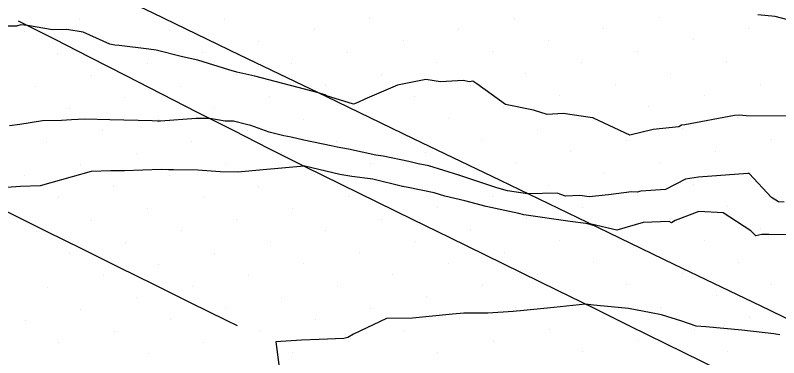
# Model space of a CAD drawing. Extents: x 2354170 to 2357230, y 866100 to 868290.
# Drawn here: x 2354869.55 to 2354917.05, y 867612.38 to 867633.71 of the extents above; entities that cross this region are included whole.
import ezdxf

# ---------------------------------------------------------------- set-up
doc = ezdxf.new("R2010")
doc.units = 0
for name, color, linetype in [('Default', 7, 'Continuous'), ('DTM Contours Minor', 7, 'Continuous'), ('Exist DTM Breakline', 7, 'Continuous'), ('Exist DTM Scan Elevation Point', 7, 'Continuous'), ('Exist Roads EOP', 7, 'Continuous')]:
    doc.layers.add(name, color=color, linetype=linetype)

msp = doc.modelspace()

# ---------------------------------------------------------------- linework, layer by layer
at = {"layer": 'Default'}
for points in [[(2354918.393, 867633.216), (2354916.83, 867633.632), (2354915.744, 867633.744)], [(2354917.566, 867627.435), (2354915.01, 867627.441), (2354914.605, 867627.492), (2354914.3, 867627.472), (2354911.207, 867626.886), (2354910.994, 867626.855), (2354910.83, 867626.771), (2354909.241, 867626.601), (2354907.787, 867626.248), (2354905.513, 867627.311), (2354905.501, 867627.323), (2354905.466, 867627.321), (2354903.628, 867627.59), (2354902.644, 867627.535), (2354901.78, 867627.803), (2354900.05, 867628.145), (2354898.269, 867629.444), (2354898.013, 867629.597), (2354897.812, 867629.572), (2354897.417, 867629.649), (2354896.008, 867629.573), (2354895.091, 867629.713), (2354893.337, 867629.351), (2354891.287, 867628.493), (2354890.86, 867628.272), (2354890.593, 867628.169), (2354888.918, 867628.69), (2354888.799, 867628.745), (2354888.411, 867628.872), (2354884.453, 867629.921), (2354883.322, 867630.16), (2354882.832, 867630.306), (2354880.896, 867630.911), (2354879.942, 867631.123), (2354878.307, 867631.529), (2354877.852, 867631.596), (2354876.003, 867631.827), (2354875.736, 867631.838), (2354875.438, 867631.912), (2354873.779, 867632.657), (2354872.759, 867632.827), (2354871.86, 867632.81), (2354870.3, 867633.08), (2354869.89, 867633.103), (2354869.613, 867633.035), (2354868.971, 867633.034)], [(2354917.795, 867620.036), (2354916.436, 867620.064), (2354915.986, 867620.058), (2354915.623, 867619.968), (2354915.319, 867620.288), (2354913.58, 867621.411), (2354912.085, 867621.499), (2354910.607, 867620.923), (2354910.383, 867620.79), (2354910.228, 867620.875), (2354908.618, 867620.802), (2354906.969, 867620.332), (2354905.369, 867620.697), (2354905.468, 867620.646), (2354905.153, 867620.718), (2354905.048, 867620.744), (2354904.071, 867620.874), (2354901.197, 867621.277), (2354900.871, 867621.369), (2354898.844, 867621.792), (2354897.52, 867622.149), (2354896.281, 867622.449), (2354895.611, 867622.66), (2354893.878, 867622.998), (2354893.738, 867623.025), (2354893.632, 867623.052), (2354891.802, 867623.495), (2354890.482, 867623.669), (2354889.743, 867623.8), (2354887.572, 867624.306), (2354887.562, 867624.308), (2354887.535, 867624.315), (2354887.528, 867624.316), (2354884.972, 867624.083), (2354883.394, 867623.939), (2354882.287, 867623.951), (2354880.895, 867624.053), (2354879.383, 867624.093), (2354879.083, 867624.094), (2354878.616, 867624.102), (2354876.344, 867624.031), (2354875.491, 867624.017), (2354874.265, 867623.983), (2354873.096, 867623.652), (2354871.089, 867623.087), (2354869.88, 867623.055), (2354868.091, 867622.921)], [(2354917.108, 867613.813), (2354916.742, 867613.866), (2354914.741, 867614.104), (2354912.512, 867614.304), (2354911.909, 867614.355), (2354911.017, 867614.657), (2354909.755, 867615.064), (2354909.111, 867615.187), (2354907.693, 867615.443), (2354905.743, 867615.638), (2354905.514, 867615.657), (2354905.032, 867615.717), (2354903.049, 867615.516), (2354900.972, 867615.307), (2354900.724, 867615.273), (2354900.522, 867615.266), (2354898.941, 867615.168), (2354897.447, 867615.15), (2354896.749, 867615.103), (2354894.254, 867614.855), (2354892.637, 867614.826), (2354890.592, 867613.849), (2354890.231, 867613.648), (2354889.982, 867613.585), (2354888.451, 867613.528), (2354887.349, 867613.479), (2354885.762, 867613.38), (2354886.009, 867611.455)]]:
    msp.add_lwpolyline(points, dxfattribs=at)
at = {"layer": 'DTM Contours Minor'}
msp.add_lwpolyline([(2354917.379, 867622.076), (2354917.023, 867622.084), (2354916.605, 867622.354), (2354915.199, 867623.858), (2354915.132, 867623.858), (2354912.049, 867623.627), (2354911.247, 867623.497), (2354910.002, 867622.867), (2354908.472, 867622.752), (2354908.232, 867622.7), (2354907.888, 867622.721), (2354906.462, 867622.531), (2354905.244, 867622.403), (2354904.667, 867622.489), (2354903.774, 867622.446), (2354903.262, 867622.622), (2354901.423, 867622.597), (2354900.173, 867622.772), (2354899.518, 867622.956), (2354897.383, 867623.677), (2354897.198, 867623.727), (2354897.136, 867623.742), (2354895.272, 867624.329), (2354894.612, 867624.458), (2354894.032, 867624.597), (2354892.445, 867624.945), (2354891.978, 867625.007), (2354890.288, 867625.373), (2354889.582, 867625.498), (2354889.197, 867625.588), (2354887.506, 867625.934), (2354886.715, 867626.114), (2354886.252, 867626.209), (2354885.343, 867626.435), (2354884.195, 867626.835), (2354883.924, 867626.898), (2354883.123, 867627.116), (2354882.604, 867627.117), (2354881.657, 867627.281), (2354880.795, 867627.276), (2354878.585, 867627.121), (2354878.467, 867627.121), (2354878.39, 867627.122), (2354878.063, 867627.133), (2354875.438, 867627.192), (2354873.875, 867627.239), (2354873.037, 867627.207), (2354872.421, 867627.163), (2354871.246, 867627.144), (2354869.83, 867626.917), (2354869.198, 867626.822)], dxfattribs=at)
at = {"layer": 'Exist DTM Breakline'}
for points in [[(2354842.375, 867634.77), (2354844.611, 867633.651), (2354846.846, 867632.532), (2354849.082, 867631.413), (2354851.318, 867630.296), (2354853.555, 867629.178), (2354855.792, 867628.062), (2354858.029, 867626.946), (2354860.267, 867625.831), (2354862.505, 867624.717), (2354864.743, 867623.603), (2354866.981, 867622.49), (2354869.22, 867621.378), (2354871.46, 867620.267), (2354873.699, 867619.156), (2354875.939, 867618.045), (2354878.179, 867616.936), (2354880.42, 867615.827), (2354882.661, 867614.718), (2354883.345, 867614.38)], [(2354869.736, 867633.366), (2354871.966, 867632.237), (2354874.193, 867631.101), (2354876.418, 867629.962), (2354878.643, 867628.821), (2354880.869, 867627.682), (2354883.096, 867626.547), (2354885.327, 867625.419), (2354887.562, 867624.299), (2354889.801, 867623.187), (2354892.044, 867622.082), (2354894.288, 867620.981), (2354896.534, 867619.882), (2354898.779, 867618.783), (2354901.025, 867617.684), (2354903.269, 867616.583), (2354905.513, 867615.481), (2354907.756, 867614.377), (2354909.999, 867613.272), (2354912.241, 867612.166), (2354914.482, 867611.059), (2354916.723, 867609.95), (2354918.963, 867608.841)]]:
    msp.add_lwpolyline(points, dxfattribs=at)
at = {"layer": 'Exist DTM Scan Elevation Point'}
for p, q in [((2354873.573, 867633.434), (2354873.573, 867633.434)), ((2354882.586, 867633.466), (2354882.586, 867633.466)), ((2354891.6, 867633.498), (2354891.6, 867633.498)), ((2354900.614, 867633.529), (2354900.614, 867633.529)), ((2354909.628, 867633.561), (2354909.628, 867633.561)), ((2354915.177, 867632.887), (2354915.177, 867632.887)), ((2354870.108, 867632.729), (2354870.108, 867632.729)), ((2354879.122, 867632.76), (2354879.122, 867632.76)), ((2354888.136, 867632.792), (2354888.136, 867632.792)), ((2354897.15, 867632.824), (2354897.15, 867632.824)), ((2354906.164, 867632.855), (2354906.164, 867632.855)), ((2354875.658, 867632.055), (2354875.658, 867632.055)), ((2354884.671, 867632.087), (2354884.671, 867632.087)), ((2354893.685, 867632.118), (2354893.685, 867632.118)), ((2354902.699, 867632.15), (2354902.699, 867632.15)), ((2354911.713, 867632.182), (2354911.713, 867632.182)), ((2354908.249, 867631.476), (2354908.249, 867631.476)), ((2354872.193, 867631.349), (2354872.193, 867631.349)), ((2354881.207, 867631.381), (2354881.207, 867631.381)), ((2354890.221, 867631.413), (2354890.221, 867631.413)), ((2354899.235, 867631.444), (2354899.235, 867631.444)), ((2354877.743, 867630.675), (2354877.743, 867630.675)), ((2354886.756, 867630.707), (2354886.756, 867630.707)), ((2354895.77, 867630.739), (2354895.77, 867630.739)), ((2354904.784, 867630.77), (2354904.784, 867630.77)), ((2354913.798, 867630.802), (2354913.798, 867630.802)), ((2354892.306, 867630.033), (2354892.306, 867630.033)), ((2354901.32, 867630.065), (2354901.32, 867630.065)), ((2354910.334, 867630.097), (2354910.334, 867630.097)), ((2354874.278, 867629.97), (2354874.278, 867629.97)), ((2354883.292, 867630.002), (2354883.292, 867630.002)), ((2354870.814, 867629.264), (2354870.814, 867629.264)), ((2354879.828, 867629.296), (2354879.828, 867629.296)), ((2354888.841, 867629.328), (2354888.841, 867629.328)), ((2354897.855, 867629.359), (2354897.855, 867629.359)), ((2354906.869, 867629.391), (2354906.869, 867629.391)), ((2354915.883, 867629.423), (2354915.883, 867629.423)), ((2354885.377, 867628.622), (2354885.377, 867628.622)), ((2354894.391, 867628.654), (2354894.391, 867628.654)), ((2354903.405, 867628.685), (2354903.405, 867628.685)), ((2354912.419, 867628.717), (2354912.419, 867628.717)), ((2354876.363, 867628.59), (2354876.363, 867628.59)), ((2354872.899, 867627.885), (2354872.899, 867627.885)), ((2354881.913, 867627.917), (2354881.913, 867627.917)), ((2354890.926, 867627.948), (2354890.926, 867627.948)), ((2354899.94, 867627.98), (2354899.94, 867627.98)), ((2354908.954, 867628.012), (2354908.954, 867628.012)), ((2354878.448, 867627.211), (2354878.448, 867627.211)), ((2354887.462, 867627.243), (2354887.462, 867627.243)), ((2354896.476, 867627.274), (2354896.476, 867627.274)), ((2354905.49, 867627.306), (2354905.49, 867627.306)), ((2354914.503, 867627.338), (2354914.503, 867627.338)), ((2354874.984, 867626.505), (2354874.984, 867626.505)), ((2354883.998, 867626.537), (2354883.998, 867626.537)), ((2354893.011, 867626.569), (2354893.011, 867626.569)), ((2354902.025, 867626.6), (2354902.025, 867626.6)), ((2354911.039, 867626.632), (2354911.039, 867626.632)), ((2354871.519, 867625.8), (2354871.519, 867625.8)), ((2354880.533, 867625.832), (2354880.533, 867625.832)), ((2354889.547, 867625.863), (2354889.547, 867625.863)), ((2354898.561, 867625.895), (2354898.561, 867625.895)), ((2354907.575, 867625.927), (2354907.575, 867625.927)), ((2354916.588, 867625.958), (2354916.588, 867625.958)), ((2354877.069, 867625.126), (2354877.069, 867625.126)), ((2354886.083, 867625.158), (2354886.083, 867625.158)), ((2354895.096, 867625.189), (2354895.096, 867625.189)), ((2354904.11, 867625.221), (2354904.11, 867625.221)), ((2354913.124, 867625.253), (2354913.124, 867625.253)), ((2354873.604, 867624.42), (2354873.604, 867624.42)), ((2354882.618, 867624.452), (2354882.618, 867624.452)), ((2354891.632, 867624.484), (2354891.632, 867624.484)), ((2354900.646, 867624.515), (2354900.646, 867624.515)), ((2354909.66, 867624.547), (2354909.66, 867624.547)), ((2354915.209, 867623.873), (2354915.209, 867623.873)), ((2354870.14, 867623.715), (2354870.14, 867623.715)), ((2354879.154, 867623.747), (2354879.154, 867623.747)), ((2354888.168, 867623.778), (2354888.168, 867623.778)), ((2354897.181, 867623.81), (2354897.181, 867623.81)), ((2354906.195, 867623.842), (2354906.195, 867623.842)), ((2354875.689, 867623.041), (2354875.689, 867623.041)), ((2354884.703, 867623.073), (2354884.703, 867623.073)), ((2354893.717, 867623.104), (2354893.717, 867623.104)), ((2354902.731, 867623.136), (2354902.731, 867623.136)), ((2354911.745, 867623.168), (2354911.745, 867623.168)), ((2354899.266, 867622.43), (2354899.266, 867622.43)), ((2354908.28, 867622.462), (2354908.28, 867622.462)), ((2354872.225, 867622.335), (2354872.225, 867622.335)), ((2354881.239, 867622.367), (2354881.239, 867622.367)), ((2354890.253, 867622.399), (2354890.253, 867622.399)), ((2354877.774, 867621.662), (2354877.774, 867621.662)), ((2354886.788, 867621.693), (2354886.788, 867621.693)), ((2354895.802, 867621.725), (2354895.802, 867621.725)), ((2354904.816, 867621.757), (2354904.816, 867621.757)), ((2354913.83, 867621.788), (2354913.83, 867621.788)), ((2354892.338, 867621.019), (2354892.338, 867621.019)), ((2354901.351, 867621.051), (2354901.351, 867621.051)), ((2354910.365, 867621.083), (2354910.365, 867621.083)), ((2354874.31, 867620.956), (2354874.31, 867620.956)), ((2354883.324, 867620.988), (2354883.324, 867620.988)), ((2354870.845, 867620.25), (2354870.845, 867620.25)), ((2354879.859, 867620.282), (2354879.859, 867620.282)), ((2354888.873, 867620.314), (2354888.873, 867620.314)), ((2354897.887, 867620.346), (2354897.887, 867620.346)), ((2354906.901, 867620.377), (2354906.901, 867620.377)), ((2354915.915, 867620.409), (2354915.915, 867620.409)), ((2354885.409, 867619.608), (2354885.409, 867619.608)), ((2354894.423, 867619.64), (2354894.423, 867619.64)), ((2354903.436, 867619.672), (2354903.436, 867619.672)), ((2354912.45, 867619.703), (2354912.45, 867619.703)), ((2354876.395, 867619.577), (2354876.395, 867619.577)), ((2354872.93, 867618.871), (2354872.93, 867618.871)), ((2354881.944, 867618.903), (2354881.944, 867618.903)), ((2354890.958, 867618.934), (2354890.958, 867618.934)), ((2354899.972, 867618.966), (2354899.972, 867618.966)), ((2354908.986, 867618.998), (2354908.986, 867618.998)), ((2354878.48, 867618.197), (2354878.48, 867618.197)), ((2354887.494, 867618.229), (2354887.494, 867618.229)), ((2354896.508, 867618.261), (2354896.508, 867618.261)), ((2354905.521, 867618.292), (2354905.521, 867618.292)), ((2354914.535, 867618.324), (2354914.535, 867618.324)), ((2354875.015, 867617.492), (2354875.015, 867617.492)), ((2354884.029, 867617.523), (2354884.029, 867617.523)), ((2354893.043, 867617.555), (2354893.043, 867617.555)), ((2354902.057, 867617.587), (2354902.057, 867617.587)), ((2354911.071, 867617.618), (2354911.071, 867617.618)), ((2354871.551, 867616.786), (2354871.551, 867616.786)), ((2354880.565, 867616.818), (2354880.565, 867616.818)), ((2354889.579, 867616.849), (2354889.579, 867616.849)), ((2354898.593, 867616.881), (2354898.593, 867616.881)), ((2354907.606, 867616.913), (2354907.606, 867616.913)), ((2354916.62, 867616.944), (2354916.62, 867616.944)), ((2354877.1, 867616.112), (2354877.1, 867616.112)), ((2354886.114, 867616.144), (2354886.114, 867616.144)), ((2354895.128, 867616.176), (2354895.128, 867616.176)), ((2354913.156, 867616.239), (2354913.156, 867616.239)), ((2354873.636, 867615.407), (2354873.636, 867615.407)), ((2354882.65, 867615.438), (2354882.65, 867615.438)), ((2354891.664, 867615.47), (2354891.664, 867615.47)), ((2354900.678, 867615.502), (2354900.678, 867615.502)), ((2354909.691, 867615.533), (2354909.691, 867615.533)), ((2354906.227, 867614.828), (2354906.227, 867614.828)), ((2354915.241, 867614.859), (2354915.241, 867614.859)), ((2354870.172, 867614.701), (2354870.172, 867614.701)), ((2354879.185, 867614.733), (2354879.185, 867614.733)), ((2354888.199, 867614.764), (2354888.199, 867614.764)), ((2354897.213, 867614.796), (2354897.213, 867614.796)), ((2354875.721, 867614.027), (2354875.721, 867614.027)), ((2354884.735, 867614.059), (2354884.735, 867614.059)), ((2354893.749, 867614.091), (2354893.749, 867614.091)), ((2354902.762, 867614.122), (2354902.762, 867614.122)), ((2354911.776, 867614.154), (2354911.776, 867614.154)), ((2354899.298, 867613.417), (2354899.298, 867613.417)), ((2354908.312, 867613.448), (2354908.312, 867613.448)), ((2354872.257, 867613.322), (2354872.257, 867613.322)), ((2354881.27, 867613.353), (2354881.27, 867613.353)), ((2354890.284, 867613.385), (2354890.284, 867613.385)), ((2354877.806, 867612.648), (2354877.806, 867612.648)), ((2354886.82, 867612.679), (2354886.82, 867612.679)), ((2354895.834, 867612.711), (2354895.834, 867612.711)), ((2354904.847, 867612.743), (2354904.847, 867612.743)), ((2354913.861, 867612.774), (2354913.861, 867612.774))]:
    msp.add_line(p, q, dxfattribs=at)
at = {"layer": 'Exist Roads EOP'}
msp.add_lwpolyline([(2354947.831, 867598.927), (2354942.638, 867601.934), (2354937.446, 867604.94), (2354932.162, 867607.774), (2354926.758, 867610.38), (2354921.353, 867612.986), (2354915.949, 867615.592), (2354910.544, 867618.198), (2354905.14, 867620.804), (2354899.735, 867623.411), (2354894.331, 867626.017), (2354888.926, 867628.623), (2354883.522, 867631.229), (2354878.117, 867633.835), (2354875.757, 867634.973)], dxfattribs=at)

doc.saveas('drawing.dxf')
